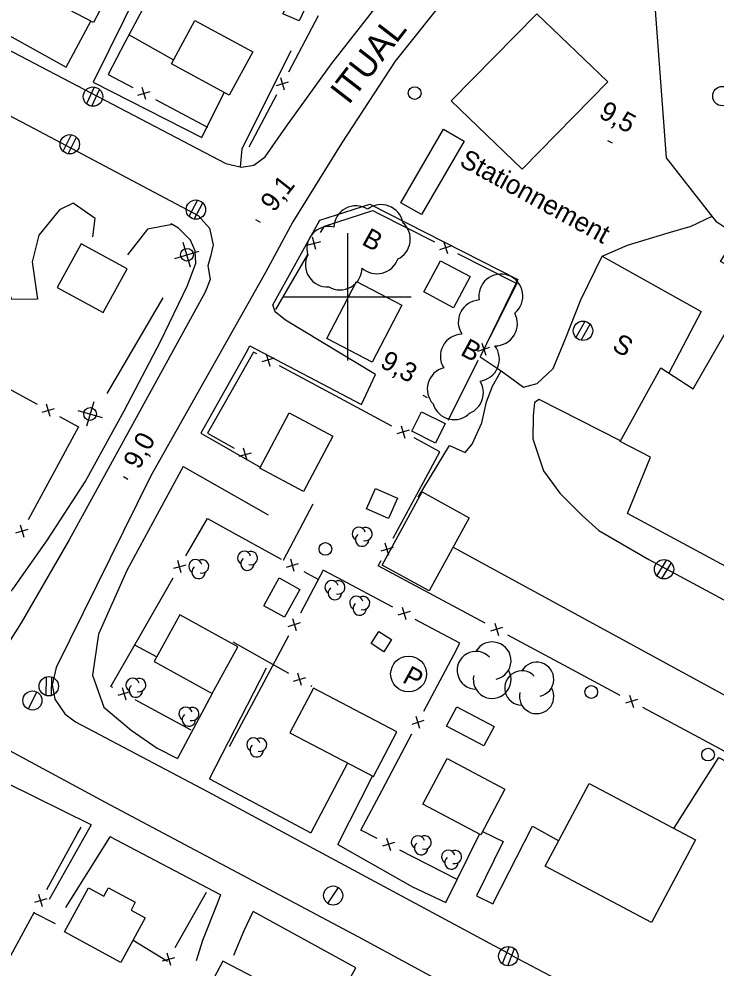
# Model space of a CAD drawing. Extents: x 219136 to 222520, y 5421589 to 5424530.
# Drawn here: x 220948.5 to 221057.8, y 5423294.7 to 5423443.6 of the extents above; entities that cross this region are included whole.
import ezdxf

# ---------------------------------------------------------------- set-up
doc = ezdxf.new("R2010")
doc.units = 0
for name, color, linetype in [('Level 19', 7, 'Continuous'), ('Level 21', 7, 'Continuous'), ('Level 3', 7, 'Continuous'), ('Level 31', 7, 'Continuous'), ('Level 36', 7, 'Continuous'), ('Level 37', 7, 'Continuous'), ('Level 38', 7, 'Continuous'), ('Level 4', 7, 'Continuous'), ('Level 44', 7, 'Continuous'), ('Level 52', 7, 'Continuous'), ('Level 61', 7, 'Continuous')]:
    doc.layers.add(name, color=color, linetype=linetype)

msp = doc.modelspace()

# ---------------------------------------------------------------- linework, layer by layer
at = {"layer": 'Level 19'}
for points in [[(220963.48, 5423450.13), (220963.75, 5423450.63), (220967.47, 5423448.52), (220960.13, 5423433.65)], [(220955.88, 5423436.01), (220959.78, 5423443.25)], [(220991.14, 5423438.61), (220983.47, 5423423.15), (220983.16, 5423420.41)], [(220977.15, 5423425.01), (220980.66, 5423432.06)], [(220960.05, 5423409.39), (220960.46, 5423412.28), (220956.97, 5423414.7), (220954.86, 5423413.64), (220951.59, 5423409.67), (220950.57, 5423405.49), (220951.42, 5423399.64), (220947.36, 5423399.57), (220945.87, 5423403.29), (220942.92, 5423402.06)], [(220972.35, 5423411.43), (220972.24, 5423411.27), (220968.64, 5423410.61), (220965.52, 5423406.57)], [(220984.34, 5423391.62), (220984.68, 5423392.3), (221002.24, 5423383.11), (221004.42, 5423387.82), (220990.31, 5423396.36), (220988.65, 5423397.67), (220988.32, 5423398.75)], [(220977, 5423378.64), (220986.33, 5423373.27)], [(220974.23, 5423373.38), (220987.58, 5423365.79)], [(220978.38, 5423324.4), (220987.34, 5423341.82)], [(220978.77, 5423337.79), (220973.36, 5423327.61)], [(221051.2, 5423316.62), (221058.29, 5423327.76), (221096.06, 5423307.25)], [(221000.03, 5423326.87), (220994.28, 5423315.91)], [(220998.5, 5423314.12), (221003.94, 5423324.81)], [(220959.81, 5423317.19), (220953.23, 5423305.49)], [(221015.46, 5423304.99), (221020.71, 5423315.73)], [(221021.18, 5423316.12), (221024.46, 5423314.55), (221020.26, 5423306.02), (221022.84, 5423304.79), (221029.06, 5423316.95), (221033.15, 5423314.66)], [(220955.82, 5423304.2), (220962.81, 5423315.32)], [(220980.11, 5423306.2), (220979.63, 5423304.95), (220977.26, 5423299.05), (220976.26, 5423295.84)], [(220982.18, 5423296.76), (220983.79, 5423300.62), (220985.2, 5423303.57)], [(220996.47, 5423284.76), (221000.54, 5423293.33), (221001.32, 5423294.73)]]:
    msp.add_lwpolyline(points, dxfattribs=at)
at = {"layer": 'Level 21'}
for points in [[(220990.34, 5423426.59), (220997.51, 5423436.54), (221005.11, 5423446.2), (221013.9, 5423456.11), (221017.96, 5423461.25), (221020.62, 5423465.93), (221021.62, 5423468.72), (221021.2, 5423471.43), (221020.4, 5423472.89), (221017.99, 5423475.15), (221012.79, 5423479.01), (221004.76, 5423483.84), (220993.38, 5423489.82), (220977.34, 5423498.46), (220953.33, 5423511.19)], [(220900.88, 5423463.25), (220943.05, 5423440.73), (220980.92, 5423420.9), (220983.41, 5423420.36), (220985.33, 5423420.66), (220987.1, 5423421.94), (220990.34, 5423426.59)], [(220891.76, 5423457.74), (220931.7, 5423436.46), (220949.9, 5423426.94), (220976.61, 5423412.76), (220978.4, 5423410.77), (220978.96, 5423408.14), (220978.53, 5423406.33), (220978.13, 5423404.85)], [(221016.21, 5423447.95), (221007.48, 5423436.97), (220999.12, 5423424.17), (220991.45, 5423411.79), (220987.16, 5423403.84)], [(220939.35, 5423445.18), (220955.88, 5423436.01)], [(220960.13, 5423433.65), (220977.15, 5423425.01)], [(220934.98, 5423348.35), (220942.66, 5423349.53), (220947.53, 5423354.14), (220952.95, 5423361.91), (220958.87, 5423371), (220964.99, 5423382.13), (220970.71, 5423392.98), (220974.91, 5423401.76), (220976.25, 5423405.3), (220976.15, 5423407.22), (220975.37, 5423408.9), (220973.52, 5423410.79), (220972.35, 5423411.43)], [(220988.32, 5423398.75), (220995.67, 5423412.02)], [(220978.13, 5423404.85), (220978.49, 5423402.73), (220977.67, 5423400.71), (220956.37, 5423361.91), (220948.82, 5423348.84), (220946.21, 5423344.73), (220944.25, 5423343.42), (220942.52, 5423342.84), (220940.35, 5423342.69), (220938.65, 5423343.34), (220923.1, 5423351.76), (220895.13, 5423366.67)], [(220987.16, 5423403.84), (220969.16, 5423371.91), (220954.35, 5423341.87), (220953.71, 5423339.13), (220954.14, 5423336.88), (220955.69, 5423334.61), (220957.38, 5423333.34), (220978.06, 5423322.39), (221025.78, 5423296.72), (221025.8, 5423296.66)], [(220984.34, 5423391.62), (220977, 5423378.64)], [(220974.23, 5423373.38), (220965.43, 5423357.1), (220960.98, 5423347.1), (220960.03, 5423340.66), (220961.82, 5423335.63), (220966.07, 5423332.04), (220970.19, 5423329.22), (220973.36, 5423327.61)], [(221034.21, 5423281.98), (221001.78, 5423299.56), (220962.06, 5423320.69), (220923.68, 5423341.4), (220917.59, 5423344.56), (220914.86, 5423345.6), (220912.4, 5423345.25), (220910.35, 5423344.22), (220908.2, 5423340.39), (220906.64, 5423341.11), (220900.88, 5423328.5), (220879.94, 5423284.18), (220875.47, 5423272.4), (220876.66, 5423270.88), (220876.4, 5423269.64)], [(220959.81, 5423317.19), (220946.69, 5423323.68)], [(220978.38, 5423324.4), (220994.28, 5423315.91)], [(220980.11, 5423306.2), (220962.81, 5423315.32)], [(220998.5, 5423314.12), (221010.24, 5423307.46), (221015.46, 5423304.99)], [(221001.32, 5423294.73), (220985.2, 5423303.57)], [(221025.8, 5423296.66), (221057.58, 5423279.94), (221102.47, 5423255.9)]]:
    msp.add_lwpolyline(points, dxfattribs=at)
at = {"layer": 'Level 3'}
for p, q in [((221040.82, 5423424.52), (221041.52, 5423424.14)), ((220985.6, 5423412.11), (220986.3, 5423411.73)), ((221011.84, 5423384.59), (221012.54, 5423384.21)), ((220964.87, 5423371.8), (220965.57, 5423371.42))]:
    msp.add_line(p, q, dxfattribs=at)
at = {"layer": 'Level 31'}
for points in [[(220960.17, 5423443.05), (220951.01, 5423447.86), (220954.64, 5423454.77), (220963.8, 5423449.96)], [(220989.89, 5423444.37), (220992.69, 5423449.83), (220994.95, 5423448.66), (220992.44, 5423443.27)], [(221040.83, 5423433.71), (221027.4, 5423420.01), (221016.28, 5423430.77), (221029.72, 5423444.4)], [(220976.1, 5423443.36), (220985.16, 5423438.44), (220981.46, 5423431.62), (220972.4, 5423436.54)], [(221008.41, 5423414.77), (221015.09, 5423426.29), (221018.32, 5423424.42), (221011.64, 5423412.89)], [(220965.46, 5423404.38), (220958.24, 5423408.34), (220954.48, 5423401.48), (220961.7, 5423397.52)], [(221016.65, 5423398.29), (221011.99, 5423400.77), (221014.59, 5423405.65), (221019.25, 5423403.17)], [(221008.53, 5423398.71), (221003.91, 5423389.77), (220996.79, 5423393.45), (221001.41, 5423402.39)], [(221115.16, 5423327.65), (221043.94, 5423366.04), (221047.53, 5423374.83), (221042.8, 5423377.3), (221049.18, 5423388.84), (221054.23, 5423385.58), (221061.66, 5423398.5), (221123.5, 5423365.23), (221123.94, 5423369.98), (221131.83, 5423369.89), (221134.43, 5423359.73), (221132.2, 5423358.1), (221131.78, 5423358.4)], [(220997.74, 5423378.16), (220993.12, 5423369.46), (220986.25, 5423373.11), (220990.87, 5423381.81)], [(221011.61, 5423381.96), (221015.33, 5423380.12), (221013.83, 5423377.07), (221010.1, 5423378.91)], [(221004.43, 5423369.95), (221007.86, 5423368.43), (221006.44, 5423365.21), (221003.01, 5423366.73)], [(221019.1, 5423365.35), (221012.82, 5423353.88), (221005.45, 5423357.91), (221011.73, 5423369.39)], [(220992.55, 5423354.12), (220990.15, 5423349.76), (220986.92, 5423351.54), (220989.32, 5423355.9)], [(220982.8, 5423345.1), (220973.73, 5423350.1), (220969.7, 5423342.79), (220978.77, 5423337.79)], [(221006.93, 5423346.26), (221005.72, 5423344.33), (221003.71, 5423345.6), (221004.93, 5423347.52)], [(220990.99, 5423331.63), (221004.08, 5423324.74), (221007.77, 5423331.76), (220994.67, 5423338.64)], [(221017.19, 5423335.71), (221023.03, 5423332.62), (221021.41, 5423329.56), (221015.57, 5423332.64)], [(221015.67, 5423327.59), (221024.72, 5423322.76), (221020.91, 5423315.62), (221011.86, 5423320.44)], [(221037.94, 5423323.66), (221054.6, 5423314.81), (221047.7, 5423301.84), (221031.04, 5423310.69)], [(220964.49, 5423295.56), (220955.61, 5423300.41), (220959.38, 5423307.31), (220961.82, 5423305.98), (220962.55, 5423307.32), (220966.74, 5423305.04), (220966.07, 5423303.8), (220968.3, 5423302.6)], [(220976.82, 5423288.87), (220985.63, 5423284.23), (220989.29, 5423291.18), (220980.48, 5423295.82)]]:
    msp.add_lwpolyline(points, close=True, dxfattribs=at)
at = {"layer": 'Level 36'}
for p, q in [((220960.3, 5423432.91), (220959.08, 5423430.28)), ((220959.92, 5423429.91), (220961.14, 5423432.54)), ((220956.67, 5423425.43), (220955.39, 5423422.82)), ((220956.23, 5423422.43), (220957.51, 5423425.04)), ((220976.48, 5423415.17), (220975.15, 5423412.59)), ((220975.98, 5423412.19), (220977.31, 5423414.77)), ((220975.4, 5423404.68), (220974.27, 5423408.51)), ((220972.92, 5423406.03), (220976.75, 5423407.16)), ((221037.24, 5423396.15), (221035.84, 5423393.61)), ((221036.66, 5423393.19), (221038.06, 5423395.73)), ((220960.21, 5423383.54), (220959.08, 5423379.71)), ((220957.73, 5423382.19), (220961.56, 5423381.06)), ((221050.04, 5423358.75), (221048.52, 5423356.28)), ((221049.32, 5423355.81), (221050.84, 5423358.28)), ((220952.74, 5423340.36), (220952.68, 5423337.46)), ((220953.6, 5423337.46), (220953.66, 5423340.36)), ((220949.92, 5423335.33), (220951.28, 5423338.01)), ((220996.94, 5423304.83), (220998.6, 5423307.33)), ((221025.37, 5423298.09), (221024.29, 5423295.4)), ((221025.15, 5423295.07), (221026.23, 5423297.76))]:
    msp.add_line(p, q, dxfattribs=at)
for centre, radius in [((220960.1, 5423431.41), 1.52), ((221010.56, 5423431.96), 1), ((221058.82, 5423431.49), 1.52), ((220956.46, 5423423.93), 1.52), ((220976.24, 5423413.68), 1.52), ((220974.84, 5423406.6), 1), ((221036.96, 5423394.67), 1.52), ((220959.64, 5423381.62), 1), ((220996.56, 5423360.46), 1), ((221049.67, 5423357.28), 1.52), ((220953.17, 5423338.92), 1.52), ((220950.6, 5423336.68), 1.5), ((221038.25, 5423338.02), 1), ((221056.58, 5423328.2), 1), ((220997.77, 5423306.09), 1.5), ((221025.25, 5423296.58), 1.52)]:
    msp.add_circle(centre, radius, dxfattribs=at)
at = {"layer": 'Level 37'}
for p, q in [((220988.86, 5423433.15), (220990.77, 5423433.75)), ((220989.52, 5423434.41), (220990.11, 5423432.49)), ((220967.16, 5423431.61), (220969.08, 5423432.2)), ((220968.41, 5423430.95), (220967.83, 5423432.86)), ((220995.78, 5423408.64), (220993.84, 5423408.13)), ((220995.06, 5423407.41), (220994.55, 5423409.35)), ((221014.51, 5423407.41), (221016.42, 5423408.03)), ((221015.77, 5423406.77), (221015.15, 5423408.67)), ((221020.44, 5423391.46), (221022.34, 5423392.09)), ((221021.08, 5423392.73), (221021.71, 5423390.83)), ((220988.52, 5423390.4), (220986.6, 5423389.82)), ((220987.27, 5423391.06), (220987.85, 5423389.15)), ((220953.39, 5423381.24), (220952.82, 5423383.16)), ((220952.14, 5423381.92), (220954.06, 5423382.49)), ((221008.44, 5423379.76), (221009.02, 5423377.84)), ((221009.69, 5423379.09), (221007.77, 5423378.51)), ((220983.02, 5423375.01), (220984.95, 5423375.55)), ((220984.26, 5423374.31), (220983.71, 5423376.24)), ((220947.99, 5423362.98), (220949.91, 5423363.55)), ((220948.67, 5423364.23), (220949.24, 5423362.31)), ((221007.19, 5423360.66), (221005.27, 5423360.09)), ((221006.52, 5423359.42), (221005.95, 5423361.34)), ((220974.65, 5423357.92), (220972.71, 5423357.4)), ((220973.94, 5423356.69), (220973.42, 5423358.63)), ((220990.43, 5423357.62), (220992.36, 5423358.17)), ((220991.67, 5423356.93), (220991.12, 5423358.86)), ((221009.83, 5423350.64), (221007.91, 5423350.06)), ((221008.58, 5423351.31), (221009.16, 5423349.39)), ((220990.74, 5423348.31), (220992.65, 5423348.9)), ((220991.4, 5423349.56), (220991.99, 5423347.65)), ((221023.11, 5423348.82), (221023.69, 5423346.9)), ((221024.36, 5423348.15), (221022.44, 5423347.57)), ((220991.54, 5423339.73), (220993.47, 5423340.28)), ((220992.78, 5423339.04), (220992.23, 5423340.97)), ((220965.91, 5423338.05), (220963.99, 5423337.48)), ((220964.66, 5423338.72), (220965.23, 5423336.8)), ((221045.52, 5423336.84), (221043.61, 5423336.26)), ((221044.28, 5423337.51), (221044.86, 5423335.59)), ((221011.35, 5423332.28), (221010.77, 5423334.19)), ((221012.02, 5423333.53), (221010.1, 5423332.94)), ((221007.41, 5423314.43), (221005.51, 5423313.81)), ((221006.15, 5423315.07), (221006.77, 5423313.17)), ((220952.88, 5423305.58), (220950.95, 5423305.02)), ((220952.2, 5423304.34), (220951.63, 5423306.26)), ((220971.01, 5423295.85), (220972.94, 5423296.39)), ((220971.7, 5423297.09), (220972.24, 5423295.16))]:
    msp.add_line(p, q, dxfattribs=at)
for points in [[(220969.78, 5423448.71), (220965.12, 5423439.87)], [(220995.41, 5423444.06), (220990.75, 5423435.22)], [(220965.76, 5423441.09), (220965.77, 5423441.09), (220972.75, 5423437.18)], [(220965.12, 5423439.87), (220962.49, 5423434.89), (220966.35, 5423432.84)], [(220969.89, 5423430.97), (220978.08, 5423426.62)], [(220988.88, 5423431.68), (220984.55, 5423423.47)], [(220995.81, 5423410.11), (220996.39, 5423411.1), (221003.98, 5423413.55), (221004.76, 5423413.15)], [(221004.76, 5423413.15), (221013.68, 5423408.63)], [(220988.77, 5423398.01), (220993.8, 5423406.65)], [(221017.25, 5423406.82), (221026.16, 5423402.29)], [(221026.16, 5423402.29), (221026.58, 5423402.08), (221022.29, 5423393.56)], [(220985.8, 5423391.05), (220985.29, 5423391.32), (220980.63, 5423383.13)], [(220998.15, 5423384.45), (220989.33, 5423389.16)], [(221020.49, 5423389.99), (221016, 5423381.06)], [(220942.56, 5423387.94), (220951.34, 5423383.16)], [(221006.97, 5423379.74), (220998.15, 5423384.45)], [(220980.63, 5423383.13), (220978.06, 5423378.6), (220982.24, 5423376.26)], [(220954.86, 5423381.25), (220957.83, 5423379.63), (220954.67, 5423373.81)], [(221016, 5423381.06), (221015.78, 5423380.63)], [(221011.95, 5423370.93), (221014.53, 5423375.7), (221010.5, 5423377.86)], [(220954.67, 5423373.81), (220949.91, 5423365.02)], [(221007.18, 5423362.14), (221011.95, 5423370.93)], [(220989.98, 5423358.67), (220994.62, 5423367.53)], [(220974.68, 5423359.39), (220978.04, 5423365.25), (220980.88, 5423363.68)], [(220980.88, 5423363.68), (220989.64, 5423358.86)], [(221012.82, 5423353.52), (221004.83, 5423357.79), (221005.28, 5423358.62)], [(220967.7, 5423347.25), (220972.68, 5423355.93)], [(220998.29, 5423356.02), (220996.23, 5423357.13), (220992.63, 5423350.37)], [(220993.15, 5423356.93), (220995.45, 5423355.66)], [(221007.11, 5423351.3), (220998.29, 5423356.02)], [(221021.64, 5423348.8), (221012.82, 5423353.52)], [(221016.68, 5423343.84), (221017.64, 5423345.65), (221010.63, 5423349.41)], [(220963.19, 5423338.72), (220962.89, 5423338.88), (220967.7, 5423347.25)], [(220982.03, 5423345.86), (220990.76, 5423340.98)], [(220990.76, 5423346.84), (220986.06, 5423338.01)], [(221033.98, 5423342.2), (221025.16, 5423346.92)], [(220966.63, 5423345.4), (220970.11, 5423343.53)], [(221012, 5423335), (221016.68, 5423343.84)], [(221042.8, 5423337.49), (221033.98, 5423342.2)], [(220994.25, 5423339.03), (220994.45, 5423338.92)], [(220975.49, 5423332.03), (220966.7, 5423336.81)], [(220986.06, 5423338.01), (220981.48, 5423329.4)], [(221055.14, 5423330.87), (221046.33, 5423335.6)], [(221005.44, 5423322.63), (221010.12, 5423331.47)], [(221063.94, 5423326.13), (221055.14, 5423330.87)], [(221004.68, 5423315.03), (221002.11, 5423316.35), (221005.44, 5423322.63)], [(220952.87, 5423307.05), (220957.67, 5423315.83)], [(220957.67, 5423315.83), (220958.22, 5423316.83)], [(221017.14, 5423308.65), (221008.24, 5423313.21)], [(220977.86, 5423306.58), (220972.96, 5423297.87)], [(220946.16, 5423294.77), (220950.95, 5423303.54)], [(220950.86, 5423303.37), (220954.19, 5423301.71)], [(220966.4, 5423299.08), (220971.79, 5423295.79)]]:
    msp.add_lwpolyline(points, dxfattribs=at)
at = {"layer": 'Level 38'}
msp.add_circle((221009.6, 5423340.84), 2.81, dxfattribs=at)
at = {"layer": 'Level 4'}
msp.add_lwpolyline([(220971.07, 5423399.87), (220962.27, 5423384.84)], dxfattribs=at)
at = {"layer": 'Level 44'}
for centre, radius, start, end in [((221001.35, 5423410.82), 3.46, 57.9845, 177.9845), ((221005.29, 5423411.01), 3.46, 10.5467, 127.4451), ((220997.09, 5423407.57), 3.46, 76.7546, 196.7546), ((221006.41, 5423409.03), 3.46, 295.2716, 48.8224), ((220996.87, 5423405.02), 3.46, 153.4378, 273.4378), ((221004.64, 5423407.08), 3.46, 227.7085, 340.1343), ((220998.84, 5423404.55), 3.46, 239.4655, 359.4655), ((221024.09, 5423400.11), 3.46, 70.0608, 190.0608), ((221024.06, 5423400.13), 3.46, 309.3659, 69.3659), ((221020.86, 5423396.05), 3.46, 92.8742, 212.8742), ((221023.21, 5423395.78), 3.46, 268.7104, 28.7104), ((221018.05, 5423390.7), 3.46, 91.7554, 211.7554), ((221020.38, 5423390.22), 3.46, 277.266, 37.266), ((221016, 5423385.53), 3.46, 104.8427, 222.4295), ((221017.87, 5423384.96), 3.46, 293.1372, 31.7642), ((221016.76, 5423384.2), 3.46, 196.8285, 315.6813), ((221001.8, 5423362.82), 1.05, 15.9068, 238.5912), ((221002.85, 5423362.8), 1.05, 253.0853, 118.7739), ((221002.31, 5423361.91), 1.05, 131.2391, 358.6962), ((220983.82, 5423359.05), 1.05, 15.4747, 238.159), ((220984.32, 5423358.14), 1.05, 130.807, 358.2641), ((220984.86, 5423359.02), 1.05, 252.6532, 118.3418), ((220976.17, 5423357.75), 1.05, 15.4747, 238.159), ((220976.67, 5423356.84), 1.05, 130.807, 358.2641), ((220977.21, 5423357.72), 1.05, 252.6532, 118.3418), ((220997.53, 5423354.45), 1.05, 15.9068, 238.5912), ((220998.58, 5423354.43), 1.05, 253.0853, 118.7739), ((220998.04, 5423353.54), 1.05, 131.2391, 358.6962), ((221001.42, 5423352), 1.05, 15.9068, 238.5912), ((221002.47, 5423351.98), 1.05, 253.0853, 118.7739), ((221001.93, 5423351.09), 1.05, 131.2391, 358.6962), ((221022.71, 5423342.91), 2.96, 282.2692, 149.7262), ((221020.17, 5423341.43), 2.96, 44.1153, 269.8039), ((221029.69, 5423340), 2.69, 282.2692, 149.7262), ((221022.71, 5423339.96), 2.96, 166.9368, 29.6212), ((221027.37, 5423338.65), 2.69, 44.1153, 269.8039), ((220966.31, 5423339.14), 1.05, 15.4747, 238.159), ((220967.35, 5423339.11), 1.05, 252.6532, 118.3418), ((220966.81, 5423338.23), 1.05, 130.807, 358.2641), ((221029.69, 5423337.31), 2.69, 166.9368, 29.6212), ((220974.64, 5423334.6), 1.05, 15.4747, 238.159), ((220975.68, 5423334.57), 1.05, 252.6532, 118.3418), ((220975.14, 5423333.69), 1.05, 130.807, 358.2641), ((220985.27, 5423329.78), 1.05, 15.4747, 238.159), ((220986.31, 5423329.75), 1.05, 252.6532, 118.3418), ((220985.77, 5423328.87), 1.05, 130.807, 358.2641), ((221011.07, 5423314.43), 1.05, 15.4747, 238.159), ((221011.57, 5423313.52), 1.05, 130.807, 358.2641), ((221012.11, 5423314.4), 1.05, 252.6532, 118.3418), ((221015.83, 5423312.17), 1.05, 15.4747, 238.159), ((221016.87, 5423312.14), 1.05, 252.6532, 118.3418), ((221016.33, 5423311.26), 1.05, 130.807, 358.2641)]:
    msp.add_arc(centre, radius, start, end, dxfattribs=at)
at = {"layer": 'Level 52'}
for points in [[(221103.96, 5423380.72), (221058.51, 5423405.55), (221061.07, 5423409.64), (221057.94, 5423411.73), (221050.06, 5423421.82), (221046.92, 5423463.93), (221048.13, 5423465.12), (221051.33, 5423466.29), (221054.23, 5423466.96), (221069.86, 5423468.88), (221070.35, 5423469.73), (221069.98, 5423470.83), (221068.86, 5423472.16), (221067.51, 5423473.21), (221066.15, 5423473.59), (221065.32, 5423473.95)], [(220995.67, 5423412.02), (221003.5, 5423414.55), (221026.74, 5423402.71), (221020.85, 5423390.61), (221024.1, 5423388.38)], [(221039.98, 5423406.39), (221043.93, 5423408.09), (221050.3, 5423410.02), (221053.95, 5423411.07), (221057.2, 5423412.68)], [(221011.11, 5423368.56), (221016, 5423376.68), (221018.49, 5423375.56), (221019.59, 5423376.9), (221021.09, 5423380.25), (221021.81, 5423383.53), (221022.75, 5423385.98), (221024.1, 5423388.38), (221027.62, 5423385.85), (221029.77, 5423386.39), (221032.27, 5423388.76), (221034.16, 5423393.33), (221036.61, 5423399.55), (221039.98, 5423406.39), (221055.47, 5423397.7), (221050.41, 5423388.04)], [(221042.86, 5423377.41), (221030.08, 5423383.9), (221029.36, 5423383.45), (221029.14, 5423381.36), (221029.1, 5423377.73), (221030.77, 5423372.7), (221033.32, 5423369.2), (221036.84, 5423365.68), (221039.44, 5423363.33), (221047.29, 5423358.81), (221065.28, 5423349.13)], [(221169.55, 5423362.68), (221167.56, 5423363.32), (221164.79, 5423363.26), (221161.99, 5423362.04), (221157.55, 5423359.11), (221152.17, 5423354.8), (221148.08, 5423350.09), (221144.31, 5423344.42), (221136.02, 5423328.95), (221132.92, 5423324.4), (221129.6, 5423321.32), (221124.39, 5423318.4), (221118.62, 5423316.84), (221113.4, 5423316.96), (221107.85, 5423318.32), (221105.22, 5423318.94), (221102.67, 5423314.61), (221064.14, 5423334.82), (221016.56, 5423360.72)]]:
    msp.add_lwpolyline(points, dxfattribs=at)
at = {"layer": 'Level 61'}
for points in [[(221000, 5423410), (221000, 5423400), (221000, 5423390)], [(220990, 5423400), (221000, 5423400), (221010, 5423400)]]:
    msp.add_lwpolyline(points, dxfattribs=at)

# ---------------------------------------------------------------- texts
at = {"layer": 'Level 21'}
msp.add_text('ITUAL', height=4, rotation=52.2343, dxfattribs=at).set_placement((221000.2, 5423429.99))
at = {"layer": 'Level 3'}
for s, rotation, p in [('9,5', 331.383, (221039.27, 5423428.24)), ('9,1', 51.9494, (220988.48, 5423413.15)), ('9,3', 331.383, (221004.95, 5423389.09)), ('9,0', 61.3899, (220967.32, 5423372.77))]:
    msp.add_text(s, height=3, rotation=rotation, dxfattribs=at).set_placement(p)
at = {"layer": 'Level 38'}
msp.add_text('P', height=3, rotation=331.383, dxfattribs=at).set_placement((221008.46, 5423339.63))
at = {"layer": 'Level 44'}
for p in [(221002.1, 5423408.3), (221017.57, 5423390.98)]:
    msp.add_text('B', height=3, rotation=331.3547, dxfattribs=at).set_placement(p)
at = {"layer": 'Level 52'}
for s, p in [('Stationnement', (221017.4, 5423420.66)), ('S', (221041.36, 5423391.76))]:
    msp.add_text(s, height=3, rotation=331.383, dxfattribs=at).set_placement(p)

doc.saveas('drawing.dxf')
